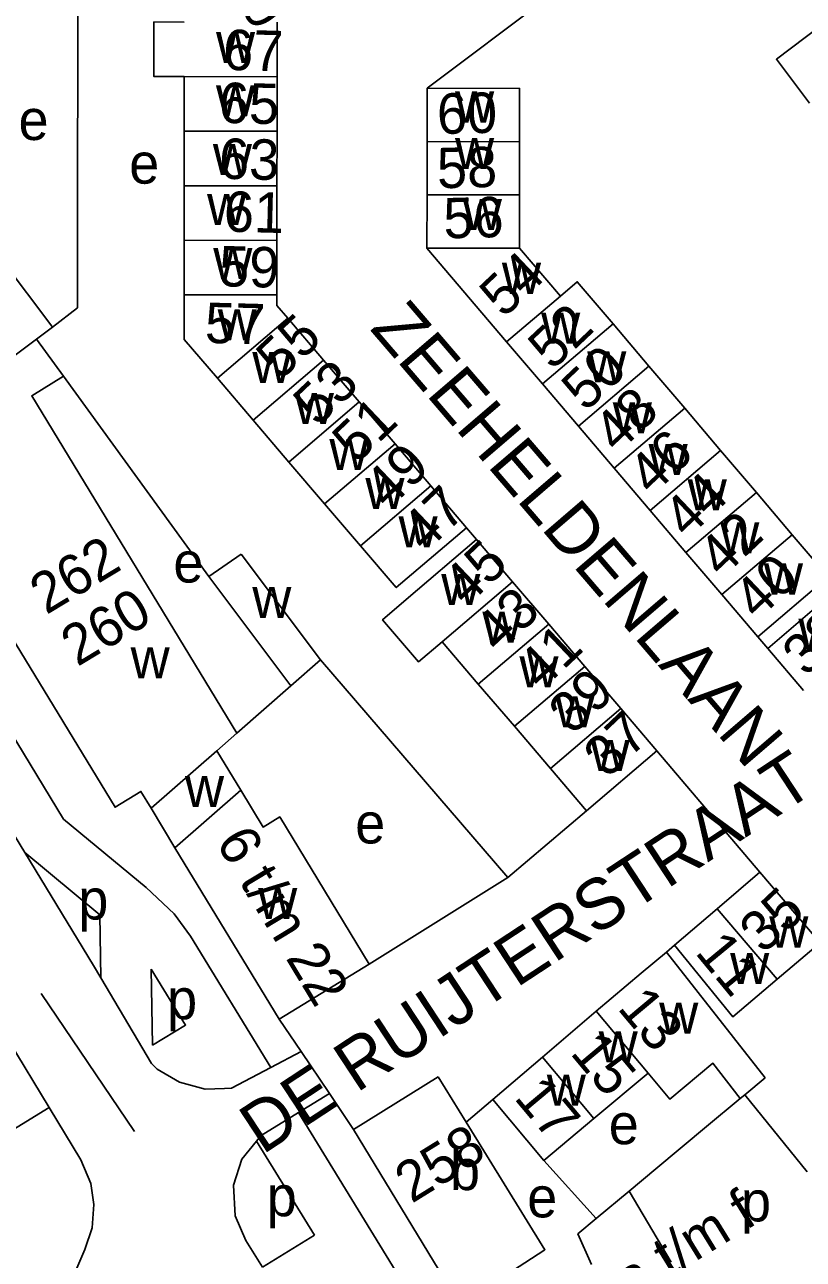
# Model space of a CAD drawing. Extents: x 159902 to 161769, y 383692 to 384875.
# Drawn here: x 160461 to 160538.1, y 384581.7 to 384703.9 of the extents above; entities that cross this region are included whole.
import ezdxf

# ---------------------------------------------------------------- set-up
doc = ezdxf.new("R2010")
doc.units = 0
for name, color, linetype in [('BLT_Basislijn', 7, 'Continuous'), ('BLT_Bebouwing', 7, 'Continuous'), ('BLT_Centroide', 7, 'Continuous'), ('BLT_Huisnummer', 7, 'Continuous'), ('BLT_Huisnummer_ tussenligend', 7, 'Continuous'), ('BLT_Huisnummer_reeks', 7, 'Continuous'), ('BLT_Onderdoorgang_en_onderverdeling', 7, 'Continuous'), ('BLT_Onderverdeling_panden', 7, 'Continuous'), ('BLT_Straatnaam', 7, 'Continuous'), ('BLT_Vlakafsluiter', 7, 'Continuous')]:
    doc.layers.add(name, color=color, linetype=linetype)

msp = doc.modelspace()

# ---------------------------------------------------------------- linework, layer by layer
at = {"layer": 'BLT_Basislijn'}
for p, q in [((160518.96, 384711.25), (160500.86, 384697.63)), ((160459.9, 384679.17), (160462.64, 384675.52)), ((160462.21, 384672.77), (160463.79, 384673.98)), ((160479.26, 384649.28), (160464.88, 384669.13)), ((160464.88, 384625.28), (160443.02, 384661.22)), ((160505.74, 384652.96), (160504.77, 384654.12)), ((160533.57, 384643.32), (160534.56, 384642.18)), ((160490.31, 384641.03), (160508.84, 384619.51)), ((160487.38, 384638.46), (160482.03, 384633.78)), ((160508.84, 384619.51), (160516.63, 384626.1)), ((160468.46, 384615.82), (160461.05, 384621.96)), ((160495.11, 384610.92), (160508.84, 384619.51)), ((160468.46, 384615.82), (160468.57, 384609.56)), ((160525.32, 384612.79), (160524.55, 384612.12)), ((160473.56, 384610.44), (160473.69, 384602.92)), ((160462.67, 384608.03), (160471.9, 384594.37)), ((160488.38, 384602.28), (160486.21, 384605.48)), ((160485.39, 384600.7), (160488.38, 384602.28)), ((160491.21, 384598.11), (160488.13, 384596.23)), ((160492.27, 384596.54), (160491.21, 384598.11)), ((160507.35, 384597.52), (160504.73, 384595.28)), ((160531.83, 384597.62), (160528.5, 384594.84)), ((160532.28, 384597.99), (160538.46, 384590.37)), ((160492.27, 384596.54), (160493.57, 384594.55)), ((160528.5, 384594.84), (160523.48, 384590.65)), ((160489.71, 384584.1), (160483.99, 384593.42)), ((160512.39, 384591.49), (160517.6, 384585.74)), ((160523.48, 384590.65), (160520.84, 384588.45)), ((160520.84, 384588.45), (160517.6, 384585.74)), ((160520.84, 384588.45), (160525.01, 384581.43)), ((160489.71, 384584.1), (160484.56, 384580.94))]:
    msp.add_line(p, q, dxfattribs=at)
for points in [[(160378.76, 384730.53), (160377.13, 384728.57), (160420.18, 384657.38), (160428.82, 384646.74), (160452.88, 384606.11), (160459.85, 384594.53), (160463.46, 384596.73)], [(160463.79, 384673.98), (160466.28, 384675.89), (160466.3, 384713.5)], [(160462.64, 384675.52), (160463.79, 384673.98)], [(160433.57, 384667.13), (160434.49, 384665.63), (160461.05, 384621.96)], [(160463.46, 384596.73), (160459.47, 384603.34), (160455.09, 384607.43), (160449.21, 384617.11), (160445.13, 384629.62), (160436.78, 384643.26)], [(160485.39, 384600.7), (160477.43, 384613.7), (160475.82, 384615.9), (160473.07, 384618.51), (160464.88, 384625.28)], [(160461.05, 384621.96), (160467.84, 384610.79), (160468.57, 384609.56)], [(160468.57, 384609.56), (160473.6, 384601.1), (160474.14, 384600.54), (160476.36, 384599.25), (160478.88, 384598.54), (160480.81, 384598.61)], [(160473.69, 384602.92), (160476.96, 384604.89), (160473.56, 384610.44)], [(160480.81, 384598.61), (160481.5, 384598.64), (160485.39, 384600.7)], [(160462.83, 384578.11), (160465.16, 384579.37), (160466.21, 384580.83), (160467, 384582.67), (160467.71, 384584.82), (160467.89, 384587.15), (160467.57, 384589.21), (160466.59, 384591.54), (160463.46, 384596.73)], [(160488.13, 384596.23), (160484.43, 384593.97), (160483.99, 384593.42)], [(160554.62, 384484.67), (160538.91, 384510.09), (160536.76, 384514.24), (160535.06, 384518.82), (160533.13, 384522.83), (160488.13, 384596.23)], [(160483.99, 384593.42), (160482.54, 384591.62), (160481.7, 384589.05), (160481.85, 384586.02), (160482.92, 384583.56), (160484.56, 384580.94)], [(160517.12, 384581.2), (160515.78, 384584.22), (160517.6, 384585.74)]]:
    msp.add_lwpolyline(points, dxfattribs=at)
at = {"layer": 'BLT_Bebouwing'}
for p, q in [((160486.01, 384698.76), (160486.01, 384704.16)), ((160476.83, 384698.77), (160476.83, 384693.37)), ((160486.01, 384693.36), (160486.01, 384698.76)), ((160500.86, 384697.63), (160500.86, 384692.34)), ((160476.83, 384693.37), (160476.83, 384687.97)), ((160486, 384687.96), (160486.01, 384693.36)), ((160500.86, 384692.34), (160500.85, 384687.07)), ((160510, 384687.06), (160510.01, 384692.33)), ((160476.83, 384687.97), (160476.83, 384682.57)), ((160486, 384682.56), (160486, 384687.96)), ((160500.85, 384687.07), (160500.84, 384681.8)), ((160510, 384681.78), (160510, 384687.06)), ((160476.83, 384682.57), (160476.83, 384677.18)), ((160486, 384677.16), (160486, 384682.56)), ((160500.84, 384681.8), (160508.72, 384672.53)), ((160514.05, 384677.04), (160510, 384681.78)), ((160487.09, 384674.86), (160490.61, 384670.72)), ((160519.27, 384674.29), (160522.81, 384670.12)), ((160462.21, 384672.77), (160464.88, 384669.13)), ((160508.72, 384672.53), (160512.27, 384668.35)), ((160490.61, 384670.72), (160494.15, 384666.57)), ((160522.81, 384670.12), (160526.36, 384665.94)), ((160480.11, 384668.92), (160483.64, 384664.77)), ((160512.27, 384668.35), (160515.82, 384664.18)), ((160494.15, 384666.57), (160497.68, 384662.43)), ((160526.36, 384665.94), (160529.9, 384661.77)), ((160483.64, 384664.77), (160487.18, 384660.62)), ((160515.82, 384664.18), (160519.37, 384660.01)), ((160497.68, 384662.43), (160501.22, 384658.28)), ((160487.18, 384660.62), (160490.72, 384656.48)), ((160529.9, 384661.77), (160533.44, 384657.6)), ((160519.37, 384660.01), (160522.92, 384655.84)), ((160504.77, 384654.12), (160501.22, 384658.28)), ((160533.44, 384657.6), (160536.99, 384653.42)), ((160490.72, 384656.48), (160494.26, 384652.34)), ((160522.92, 384655.84), (160526.47, 384651.67)), ((160509.32, 384648.77), (160505.74, 384652.96)), ((160479.26, 384649.28), (160482.46, 384651.52)), ((160482.46, 384651.52), (160490.31, 384641.03)), ((160526.47, 384651.67), (160530.02, 384647.5)), ((160487.38, 384638.46), (160479.26, 384649.28)), ((160509.32, 384648.77), (160512.89, 384644.59)), ((160530.02, 384647.5), (160533.57, 384643.32)), ((160512.89, 384644.59), (160516.46, 384640.4)), ((160505.92, 384638.65), (160502.35, 384642.83)), ((160490.31, 384641.03), (160487.38, 384638.46)), ((160534.56, 384642.18), (160538.1, 384638.02)), ((160516.46, 384640.4), (160520.02, 384636.22)), ((160509.49, 384634.47), (160505.92, 384638.65)), ((160523.6, 384632.04), (160520.02, 384636.22)), ((160513.06, 384630.28), (160509.49, 384634.47)), ((160482.43, 384628.16), (160480.04, 384632.05)), ((160516.63, 384626.1), (160523.6, 384632.04)), ((160513.06, 384630.28), (160516.63, 384626.1)), ((160475.91, 384622.45), (160473.55, 384626.36)), ((160475.91, 384622.45), (160486.21, 384605.48)), ((160533.78, 384620.02), (160529.55, 384616.41)), ((160539.74, 384613.04), (160533.78, 384620.02)), ((160529.55, 384616.41), (160525.32, 384612.79)), ((160535.5, 384609.43), (160539.74, 384613.04)), ((160486.21, 384605.48), (160495.11, 384610.92)), ((160517.6, 384606.26), (160512.27, 384601.72)), ((160512.27, 384601.72), (160507.35, 384597.52)), ((160493.57, 384594.55), (160501.96, 384599.77)), ((160501.96, 384599.77), (160504.73, 384595.28)), ((160517.35, 384595.65), (160522.73, 384600.14)), ((160531.83, 384597.62), (160532.28, 384597.99)), ((160512.39, 384591.49), (160517.35, 384595.65)), ((160504.13, 384577.22), (160493.57, 384594.55))]:
    msp.add_line(p, q, dxfattribs=at)
for points in [[(160542.73, 384706.01), (160535.42, 384700.49), (160538.68, 384696.14)], [(160476.83, 384704.17), (160473.83, 384704.18), (160473.82, 384698.77), (160476.83, 384698.77)], [(160510.01, 384692.33), (160510.01, 384697.61), (160500.86, 384697.63)], [(160514.05, 384677.04), (160515.72, 384678.47), (160519.27, 384674.29)], [(160476.83, 384677.18), (160476.83, 384672.76), (160480.11, 384668.92)], [(160487.09, 384674.86), (160486, 384676.13), (160486, 384677.16)], [(160449.46, 384660.19), (160454.33, 384663.15), (160452.77, 384665.71), (160462.21, 384672.77)], [(160464.88, 384669.13), (160461.73, 384667.19), (160482.03, 384633.78)], [(160473.55, 384626.36), (160472.54, 384628.03), (160469.98, 384626.46), (160449.46, 384660.19)], [(160494.26, 384652.34), (160497.8, 384648.19), (160504.77, 384654.12)], [(160533.57, 384643.32), (160540.53, 384649.25), (160536.99, 384653.42)], [(160505.74, 384652.96), (160498.78, 384647.02), (160496.45, 384645.02), (160500.02, 384640.84), (160502.35, 384642.83)], [(160545.06, 384643.95), (160541.51, 384648.11), (160534.56, 384642.18)], [(160482.03, 384633.78), (160480.04, 384632.05)], [(160495.11, 384610.92), (160486.27, 384625.5), (160484.63, 384624.5), (160482.43, 384628.16)], [(160524.55, 384612.12), (160522.03, 384610.03), (160517.6, 384606.26)], [(160534.31, 384599.67), (160524.55, 384612.12)], [(160525.32, 384612.79), (160531.12, 384605.7), (160535.5, 384609.43)], [(160522.73, 384600.14), (160524.88, 384597.56), (160529.13, 384601.11), (160531.83, 384597.62)], [(160532.28, 384597.99), (160534.31, 384599.67)], [(160507.35, 384597.52), (160512.39, 384591.49)], [(160504.73, 384595.28), (160512.52, 384582.65), (160504.13, 384577.22)]]:
    msp.add_lwpolyline(points, dxfattribs=at)
at = {"layer": 'BLT_Onderdoorgang_en_onderverdeling'}
msp.add_line((160480.04, 384632.05), (160473.55, 384626.36), dxfattribs=at)
at = {"layer": 'BLT_Onderverdeling_panden'}
for p, q in [((160476.83, 384698.77), (160486.01, 384698.76)), ((160476.83, 384693.37), (160486.01, 384693.36)), ((160500.86, 384692.34), (160510.01, 384692.33)), ((160476.83, 384687.97), (160486, 384687.96)), ((160500.85, 384687.07), (160510, 384687.06)), ((160476.83, 384682.57), (160486, 384682.56)), ((160500.84, 384681.8), (160510, 384681.78)), ((160476.83, 384677.18), (160486, 384677.16)), ((160508.72, 384672.53), (160514.05, 384677.04)), ((160480.11, 384668.92), (160487.09, 384674.86)), ((160512.27, 384668.35), (160519.27, 384674.29)), ((160483.64, 384664.77), (160490.61, 384670.72)), ((160515.82, 384664.18), (160522.81, 384670.12)), ((160487.18, 384660.62), (160494.15, 384666.57)), ((160519.37, 384660.01), (160526.36, 384665.94)), ((160490.72, 384656.48), (160497.68, 384662.43)), ((160522.92, 384655.84), (160529.9, 384661.77)), ((160494.26, 384652.34), (160501.22, 384658.28)), ((160526.47, 384651.67), (160533.44, 384657.6)), ((160530.02, 384647.5), (160536.99, 384653.42)), ((160502.35, 384642.83), (160509.32, 384648.77)), ((160505.92, 384638.65), (160512.89, 384644.59)), ((160509.49, 384634.47), (160516.46, 384640.4)), ((160513.06, 384630.28), (160520.02, 384636.22)), ((160475.91, 384622.45), (160482.43, 384628.16)), ((160529.55, 384616.41), (160535.5, 384609.43)), ((160522.73, 384600.14), (160517.6, 384606.26)), ((160517.35, 384595.65), (160512.27, 384601.72))]:
    msp.add_line(p, q, dxfattribs=at)
at = {"layer": 'BLT_Vlakafsluiter'}
for p, q in [((160523.6, 384632.04), (160533.78, 384620.02)), ((160488.38, 384602.28), (160491.21, 384598.11))]:
    msp.add_line(p, q, dxfattribs=at)

# ---------------------------------------------------------------- texts
at = {"layer": 'BLT_Centroide'}
for s, p in [('w', (160479.97, 384700.13)), ('w', (160479.97, 384694.83)), ('w', (160503.62, 384694.23)), ('e', (160460.43, 384692.5)), ('w', (160503.62, 384689.62)), ('e', (160471.38, 384688.18)), ('w', (160479.66, 384689.04)), ('w', (160479.09, 384684.07)), ('w', (160504.39, 384683.59)), ('w', (160479.7, 384678.73)), ('w', (160508.26, 384677.27)), ('w', (160480.13, 384672.66)), ('w', (160512.14, 384672.34)), ('w', (160516.7, 384668.51)), ('w', (160483.56, 384668.45)), ('w', (160487.77, 384664.39)), ('w', (160519.23, 384663.45)), ('w', (160491.19, 384659.82)), ('w', (160522.77, 384659.33)), ('w', (160494.75, 384655.97)), ('w', (160526.64, 384655.83)), ('w', (160498.03, 384652.19)), ('w', (160529.86, 384651.59)), ('e', (160475.75, 384648.7)), ('w', (160534.18, 384647.51)), ('w', (160502.25, 384646.48)), ('w', (160483.56, 384645.2)), ('w', (160506.33, 384642.73)), ('w', (160537.59, 384642.06)), ('w', (160471.52, 384639.21)), ('w', (160509.99, 384638.33)), ('w', (160513.54, 384634.37)), ('w', (160517.04, 384630.05)), ('w', (160476.9, 384626.47)), ('e', (160493.74, 384622.87)), ('p', (160466.34, 384615.34)), ('w', (160484.14, 384615.4)), ('w', (160534.71, 384612.57)), ('w', (160530.84, 384608.96)), ('p', (160475.13, 384605.47)), ('w', (160523.82, 384604.03)), ('w', (160517.83, 384601.2)), ('w', (160512.7, 384596.92)), ('e', (160518.83, 384593.1)), ('b', (160503.12, 384588.56)), ('p', (160484.99, 384585.97)), ('e', (160510.76, 384585.86)), ('p', (160531.91, 384585.46))]:
    msp.add_text(s, height=4, dxfattribs=at).set_placement(p)
at = {"layer": 'BLT_Huisnummer'}
for s, rotation, p in [('69', 307.5028, (160480.49, 384707.8)), ('65', 358.5028, (160480.22, 384694.21)), ('60', 1.5028, (160501.88, 384693.08)), ('58', 1.5028, (160501.88, 384687.71)), ('61', 358.5028, (160480.71, 384683.44)), ('54', 43.5028, (160508.43, 384674.79)), ('57', 358.5028, (160478.84, 384672.42)), ('50', 43.5028, (160516.54, 384665.51)), ('53', 43.5028, (160490, 384664.05)), ('46', 43.5028, (160523.11, 384657.18)), ('49', 43.5028, (160496.99, 384655.82)), ('42', 43.5028, (160530.04, 384649.05)), ('45', 43.5028, (160504.76, 384646.23)), ('38', 43.5028, (160538.38, 384639.27)), ('41', 43.5028, (160512.16, 384637.93)), ('37', 43.5028, (160518.73, 384629.22)), ('35', 43.5028, (160534.14, 384611.84)), ('11', 309.5028, (160527.28, 384612.06)), ('13', 309.9203, (160519.6, 384606.55)), ('17', 309.9376, (160509.37, 384597.67)), ('258', 31.8078, (160499.33, 384587.19))]:
    msp.add_text(s, height=4, rotation=rotation, dxfattribs=at).set_placement(p)
at = {"layer": 'BLT_Huisnummer_ tussenligend'}
for s, rotation, p in [('67', 358.5028, (160480.63, 384699.45)), ('63', 358.5028, (160480.23, 384688.68)), ('56', 1.5028, (160502.52, 384682.75)), ('59', 358.5028, (160480.23, 384678.03)), ('55', 43.5028, (160486.32, 384668.6)), ('52', 43.5028, (160513.23, 384669.61)), ('48', 43.5028, (160519.69, 384661.37)), ('51', 43.5028, (160493.85, 384660.36)), ('44', 43.5028, (160526.59, 384652.94)), ('47', 43.5028, (160500.67, 384651.58)), ('40', 43.5028, (160533.55, 384644.87)), ('43', 43.5028, (160507.92, 384641.57)), ('39', 43.5028, (160515.27, 384633.53)), ('15', 309.9203, (160514.92, 384602.11))]:
    msp.add_text(s, height=4, rotation=rotation, dxfattribs=at).set_placement(p)
at = {"layer": 'BLT_Huisnummer_reeks'}
for s, rotation, p in [('262', 31.1492, (160463.17, 384645.46)), ('260', 31.1492, (160466.25, 384640.32)), ('6 t/m 22', 301.1492, (160479.89, 384622.99)), ('256-a t/m f', 31.6416, (160511.93, 384571.94))]:
    msp.add_text(s, height=4, rotation=rotation, dxfattribs=at).set_placement(p)
at = {"layer": 'BLT_Straatnaam'}
for s, rotation, p in [('ZEEHELDENLAAN', 310.6244, (160495.11, 384673.79)), ('DE RUIJTERSTRAAT', 33.3122, (160484.55, 384592.01))]:
    msp.add_text(s, height=5, rotation=rotation, dxfattribs=at).set_placement(p)

doc.saveas('drawing.dxf')
